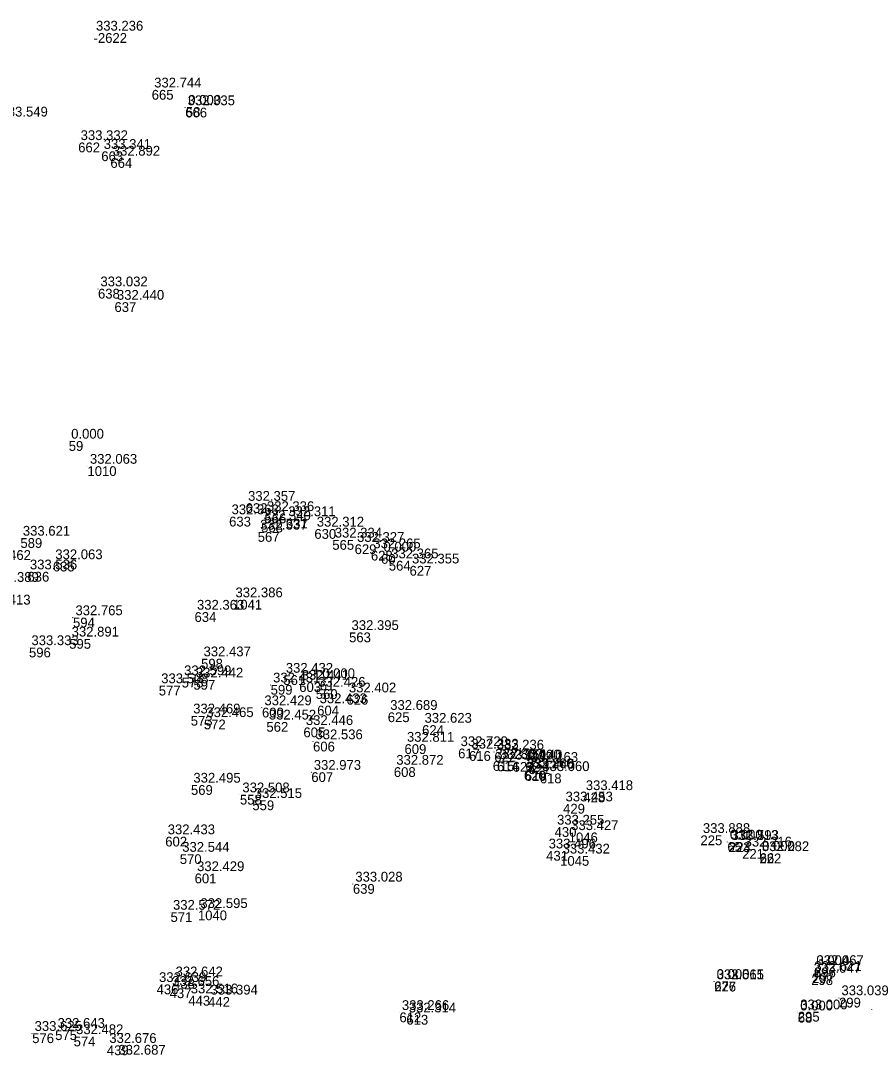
# Model space of a CAD drawing. Extents: x -829398 to -819400, y -1074439 to -1067977.
# Drawn here: x -819753 to -819648.5, y -1072932.4 to -1072805.5 of the extents above; entities that cross this region are included whole.
import ezdxf

# ---------------------------------------------------------------- set-up
doc = ezdxf.new("R2010")
doc.units = 0
for name, color, linetype in [('Vrstva 60', 7, 'Continuous'), ('Vrstva 61', 7, 'Continuous'), ('Čísla bodů_doměření_2012', 7, 'Continuous')]:
    doc.layers.add(name, color=color, linetype=linetype)

# ---------------------------------------------------------------- blocks, each defined once
blk = doc.blocks.new('BOD')
at = {"layer": 'Čísla bodů_doměření_2012'}
for p, q in [((-0.15, 0), (0.15, 0)), ((0, -0.15), (0, 0.15))]:
    blk.add_line(p, q, dxfattribs=at)

msp = doc.modelspace()

# ---------------------------------------------------------------- block references
at = {"layer": 'Vrstva 60', "xscale": 0.010000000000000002, "yscale": 0.010000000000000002}
for p in [(-819744.102, -1072807.005), (-819736.962, -1072813.98), (-819732.85, -1072816.157), (-819732.772, -1072816.094), (-819745.985, -1072820.432), (-819743.153, -1072821.515), (-819742.034, -1072822.341), (-819743.555, -1072838.376), (-819741.533, -1072840.021), (-819747.146, -1072857.057), (-819744.847, -1072860.14), (-819725.441, -1072864.685), (-819727.466, -1072866.335), (-819723.125, -1072865.944), (-819720.497, -1072866.57), (-819723.54, -1072867.063), (-819717.007, -1072867.848), (-819723.958, -1072868.216), (-819714.805, -1072869.194), (-819712.066, -1072869.721), (-819710.067, -1072870.509), (-819708.825, -1072870.914), (-819707.872, -1072871.743), (-819752.21, -1072873.097), (-819749.092, -1072871.847), (-819705.327, -1072872.369), (-819726.985, -1072876.525), (-819731.711, -1072878.042), (-819746.623, -1072878.719), (-819712.745, -1072880.536), (-819747.088, -1072881.332), (-819752.023, -1072882.392), (-819730.903, -1072883.764), (-819720.811, -1072885.776), (-819736.099, -1072887.065), (-819733.287, -1072886.084), (-819731.84, -1072886.356), (-819722.369, -1072886.968), (-819718.86, -1072886.637), (-819716.34, -1072886.437), (-819716.833, -1072887.493), (-819713.068, -1072888.188), (-819716.663, -1072889.511), (-819732.174, -1072890.767), (-819723.434, -1072889.762), (-819707.999, -1072890.335), (-819730.561, -1072891.218), (-819722.889, -1072891.515), (-819703.785, -1072891.911), (-819718.348, -1072892.189), (-819717.168, -1072893.933), (-819705.946, -1072894.242), (-819699.362, -1072894.775), (-819698.032, -1072895.086), (-819694.927, -1072895.199), (-819707.253, -1072897.063), (-819695.114, -1072896.321), (-819694.59, -1072896.37), (-819692.676, -1072896.423), (-819691.105, -1072896.407), (-819690.747, -1072896.71), (-819717.379, -1072897.682), (-819691.293, -1072897.484), (-819691.181, -1072897.54), (-819689.345, -1072897.839), (-819732.149, -1072899.26), (-819726.138, -1072900.449), (-819684, -1072900.173), (-819724.619, -1072901.141), (-819686.484, -1072901.558), (-819687.527, -1072904.409), (-819735.3, -1072905.59), (-819685.796, -1072905.079), (-819669.631, -1072905.433), (-819688.559, -1072907.329), (-819666.322, -1072906.24), (-819666.19, -1072906.274), (-819666.115, -1072906.286), (-819664.512, -1072907.094), (-819733.519, -1072907.74), (-819686.848, -1072907.955), (-819662.395, -1072907.658), (-819662.367, -1072907.611), (-819731.699, -1072910.11), (-819712.277, -1072911.392), (-819734.653, -1072914.85), (-819731.292, -1072914.64), (-819656.038, -1072922.584), (-819655.949, -1072922.354), (-819655.707, -1072921.64), (-819655.694, -1072921.632), (-819736.367, -1072923.718), (-819734.336, -1072923.022), (-819667.945, -1072923.376), (-819667.939, -1072923.378), (-819667.936, -1072923.333), (-819734.761, -1072924.195), (-819732.475, -1072925.11), (-819730.045, -1072925.258), (-819652.63, -1072925.34), (-819706.564, -1072927.15), (-819705.718, -1072927.444), (-819657.685, -1072927.071), (-819657.685, -1072927.203), (-819648.602, -1072926.767), (-819751.632, -1072929.71), (-819748.813, -1072929.338), (-819746.544, -1072930.11), (-819742.468, -1072931.19)]:
    msp.add_blockref('BOD', p, dxfattribs=at)

# ---------------------------------------------------------------- texts
at = {"layer": 'Vrstva 60'}
for s, p in [('-2622', (-819744.102, -1072808.205)), ('665', (-819736.962, -1072815.18)), ('666', (-819732.85, -1072817.357)), ('58', (-819732.772, -1072817.294)), ('662', (-819745.985, -1072821.632)), ('663', (-819743.153, -1072822.715)), ('664', (-819742.034, -1072823.541)), ('638', (-819743.555, -1072839.576)), ('637', (-819741.533, -1072841.221)), ('59', (-819747.146, -1072858.257)), ('1010', (-819744.847, -1072861.34)), ('632', (-819725.441, -1072865.885)), ('633', (-819727.466, -1072867.535)), ('566', (-819723.125, -1072867.144)), ('631', (-819720.497, -1072867.77)), ('568', (-819723.54, -1072868.263)), ('630', (-819717.007, -1072869.048)), ('589', (-819753.076, -1072870.163)), ('567', (-819723.958, -1072869.416)), ('565', (-819714.805, -1072870.394)), ('629', (-819712.066, -1072870.921)), ('628', (-819710.067, -1072871.709)), ('635', (-819749.092, -1072873.047)), ('60', (-819708.825, -1072872.114)), ('564', (-819707.872, -1072872.943)), ('636', (-819752.21, -1072874.297)), ('627', (-819705.327, -1072873.569)), ('1041', (-819726.985, -1072877.725)), ('634', (-819731.711, -1072879.242)), ('594', (-819746.623, -1072879.919)), ('563', (-819712.745, -1072881.736)), ('595', (-819747.088, -1072882.532)), ('596', (-819752.023, -1072883.592)), ('598', (-819730.903, -1072884.964)), ('561', (-819720.811, -1072886.976)), ('577', (-819736.099, -1072888.265)), ('578', (-819733.287, -1072887.284)), ('597', (-819731.84, -1072887.556)), ('599', (-819722.369, -1072888.168)), ('603', (-819718.86, -1072887.837)), ('61', (-819716.34, -1072887.637)), ('560', (-819716.833, -1072888.693)), ('626', (-819713.068, -1072889.388)), ('604', (-819716.663, -1072890.711)), ('573', (-819732.174, -1072891.967)), ('600', (-819723.434, -1072890.962)), ('625', (-819707.999, -1072891.535)), ('572', (-819730.561, -1072892.418)), ('562', (-819722.889, -1072892.715)), ('624', (-819703.785, -1072893.111)), ('605', (-819718.348, -1072893.389)), ('606', (-819717.168, -1072895.133)), ('609', (-819705.946, -1072895.442)), ('617', (-819699.362, -1072895.975)), ('616', (-819698.032, -1072896.286)), ('622', (-819694.927, -1072896.399)), ('608', (-819707.253, -1072898.263)), ('615', (-819695.114, -1072897.521)), ('614', (-819694.59, -1072897.57)), ('623', (-819692.676, -1072897.623)), ('62', (-819691.105, -1072897.607)), ('621', (-819690.747, -1072897.91)), ('607', (-819717.379, -1072898.882)), ('620', (-819691.293, -1072898.684)), ('619', (-819691.181, -1072898.74)), ('618', (-819689.345, -1072899.039)), ('569', (-819732.149, -1072900.46)), ('558', (-819726.138, -1072901.649)), ('428', (-819684, -1072901.373)), ('559', (-819724.619, -1072902.341)), ('429', (-819686.484, -1072902.758)), ('430', (-819687.527, -1072905.609)), ('602', (-819735.3, -1072906.79)), ('1046', (-819685.796, -1072906.279)), ('225', (-819669.631, -1072906.633)), ('431', (-819688.559, -1072908.529)), ('65', (-819666.322, -1072907.44)), ('223', (-819666.19, -1072907.474)), ('224', (-819666.115, -1072907.486)), ('221', (-819664.512, -1072908.294)), ('570', (-819733.519, -1072908.94)), ('1045', (-819686.848, -1072909.155)), ('222', (-819662.395, -1072908.858)), ('66', (-819662.367, -1072908.811)), ('601', (-819731.699, -1072911.31)), ('639', (-819712.277, -1072912.592)), ('571', (-819734.653, -1072916.05)), ('1040', (-819731.292, -1072915.84)), ('298', (-819656.038, -1072923.784)), ('297', (-819655.949, -1072923.554)), ('69', (-819655.707, -1072922.84)), ('296', (-819655.694, -1072922.832)), ('436', (-819736.367, -1072924.918)), ('438', (-819734.336, -1072924.222)), ('227', (-819667.945, -1072924.576)), ('226', (-819667.939, -1072924.578)), ('67', (-819667.936, -1072924.533)), ('437', (-819734.761, -1072925.395)), ('443', (-819732.475, -1072926.31)), ('442', (-819730.045, -1072926.458)), ('299', (-819652.63, -1072926.54)), ('612', (-819706.564, -1072928.35)), ('613', (-819705.718, -1072928.644)), ('295', (-819657.685, -1072928.271)), ('68', (-819657.685, -1072928.403)), ('576', (-819751.632, -1072930.91)), ('575', (-819748.813, -1072930.538)), ('574', (-819746.544, -1072931.31)), ('439', (-819742.468, -1072932.39))]:
    msp.add_text(s, height=1.2, dxfattribs=at).set_placement(p)
at = {"layer": 'Vrstva 61'}
for s, p in [('333.236', (-819743.802, -1072806.705)), ('332.744', (-819736.662, -1072813.68)), ('332.335', (-819732.55, -1072815.857)), ('0.000', (-819732.472, -1072815.794)), ('333.549', (-819755.514, -1072817.243)), ('333.332', (-819745.685, -1072820.132)), ('333.341', (-819742.853, -1072821.215)), ('332.892', (-819741.734, -1072822.041)), ('333.032', (-819743.255, -1072838.076)), ('332.440', (-819741.233, -1072839.721)), ('0.000', (-819746.846, -1072856.757)), ('332.063', (-819744.547, -1072859.84)), ('332.357', (-819725.141, -1072864.385)), ('332.363', (-819727.166, -1072866.035)), ('332.336', (-819722.825, -1072865.644)), ('332.311', (-819720.197, -1072866.27)), ('332.337', (-819723.658, -1072867.916)), ('332.340', (-819723.24, -1072866.763)), ('332.312', (-819716.707, -1072867.548)), ('333.621', (-819752.776, -1072868.663)), ('332.334', (-819714.505, -1072868.894)), ('332.327', (-819711.766, -1072869.421)), ('332.265', (-819709.767, -1072870.209)), ('333.462', (-819757.584, -1072871.642)), ('332.063', (-819748.792, -1072871.547)), ('0.000', (-819708.525, -1072870.614)), ('332.365', (-819707.572, -1072871.443)), ('333.536', (-819751.91, -1072872.797)), ('332.355', (-819705.027, -1072872.069)), ('333.389', (-819756.616, -1072874.329)), ('332.386', (-819726.685, -1072876.225)), ('333.413', (-819757.628, -1072877.11)), ('332.363', (-819731.411, -1072877.742)), ('332.765', (-819746.323, -1072878.419)), ('332.395', (-819712.445, -1072880.236)), ('332.891', (-819746.788, -1072881.032)), ('333.333', (-819751.723, -1072882.092)), ('332.437', (-819730.603, -1072883.464)), ('332.432', (-819720.511, -1072885.476)), ('333.508', (-819735.799, -1072886.765)), ('332.599', (-819732.987, -1072885.784)), ('332.442', (-819731.54, -1072886.056)), ('332.431', (-819722.069, -1072886.668)), ('332.441', (-819718.56, -1072886.337)), ('0.000', (-819716.04, -1072886.137)), ('332.426', (-819716.533, -1072887.193)), ('332.402', (-819712.768, -1072887.888)), ('332.429', (-819723.134, -1072889.462)), ('332.433', (-819716.363, -1072889.211)), ('332.469', (-819731.874, -1072890.467)), ('332.689', (-819707.699, -1072890.035)), ('332.465', (-819730.261, -1072890.918)), ('332.452', (-819722.589, -1072891.215)), ('332.446', (-819718.048, -1072891.889)), ('332.623', (-819703.485, -1072891.611)), ('332.536', (-819716.868, -1072893.633)), ('332.811', (-819705.646, -1072893.942)), ('332.720', (-819699.062, -1072894.475)), ('332.333', (-819697.732, -1072894.786)), ('332.236', (-819694.627, -1072894.899)), ('332.872', (-819706.953, -1072896.763)), ('332.860', (-819694.814, -1072896.021)), ('332.361', (-819694.29, -1072896.07)), ('332.140', (-819692.376, -1072896.123)), ('0.000', (-819690.805, -1072896.107)), ('332.163', (-819690.447, -1072896.41)), ('332.973', (-819717.079, -1072897.382)), ('332.260', (-819690.993, -1072897.184)), ('333.445', (-819690.881, -1072897.24)), ('333.060', (-819689.045, -1072897.539)), ('332.495', (-819731.849, -1072898.96)), ('332.508', (-819725.838, -1072900.149)), ('332.515', (-819724.319, -1072900.841)), ('333.418', (-819683.7, -1072899.873)), ('333.453', (-819686.184, -1072901.258)), ('333.255', (-819687.227, -1072904.109)), ('333.427', (-819685.496, -1072904.779)), ('332.433', (-819735, -1072905.29)), ('333.888', (-819669.331, -1072905.133)), ('0.000', (-819666.022, -1072905.94)), ('332.213', (-819665.89, -1072905.974)), ('333.593', (-819665.815, -1072905.986)), ('333.496', (-819688.259, -1072907.029)), ('332.216', (-819664.212, -1072906.794)), ('0.000', (-819662.067, -1072907.311)), ('332.544', (-819733.219, -1072907.44)), ('333.432', (-819686.548, -1072907.655)), ('332.282', (-819662.095, -1072907.358)), ('332.429', (-819731.399, -1072909.81)), ('333.028', (-819711.977, -1072911.092)), ('332.572', (-819734.353, -1072914.55)), ('332.595', (-819730.992, -1072914.34)), ('333.047', (-819655.738, -1072922.284)), ('332.621', (-819655.649, -1072922.054)), ('0.000', (-819655.407, -1072921.34)), ('332.467', (-819655.394, -1072921.332)), ('332.639', (-819736.067, -1072923.418)), ('332.642', (-819734.036, -1072922.722)), ('333.015', (-819667.645, -1072923.076)), ('332.561', (-819667.639, -1072923.078)), ('0.000', (-819667.636, -1072923.033)), ('332.656', (-819734.461, -1072923.895)), ('332.516', (-819732.175, -1072924.81)), ('333.394', (-819729.745, -1072924.958)), ('333.039', (-819652.33, -1072925.04)), ('333.266', (-819706.264, -1072926.85)), ('332.314', (-819705.418, -1072927.144)), ('333.000', (-819657.385, -1072926.771)), ('0.000', (-819657.385, -1072926.903)), ('333.625', (-819751.332, -1072929.41)), ('332.643', (-819748.513, -1072929.038)), ('332.482', (-819746.244, -1072929.81)), ('332.676', (-819742.168, -1072930.89)), ('332.687', (-819741.046, -1072932.327))]:
    msp.add_text(s, height=1.2, dxfattribs=at).set_placement(p)

doc.saveas('drawing.dxf')
